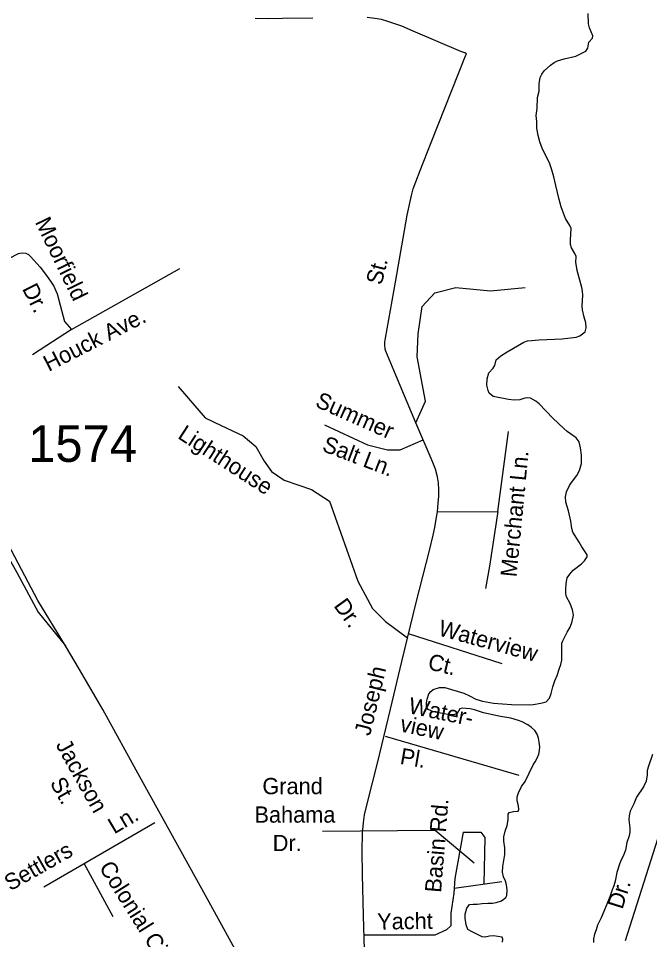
# Model space of a CAD drawing. Extents: x 1945482 to 2853149, y 66427 to 1015778.
# Drawn here: x 2333718 to 2336264, y 107724 to 111441 of the extents above; entities that cross this region are included whole.
import ezdxf

# ---------------------------------------------------------------- set-up
doc = ezdxf.new("R2010")
doc.units = 0
for name, color, linetype in [('Old_Level_10', 7, 'Continuous'), ('Old_Level_28', 7, 'Continuous'), ('Old_Level_35', 7, 'Continuous'), ('Old_Level_60', 7, 'Continuous'), ('Old_Level_8', 7, 'Continuous')]:
    doc.layers.add(name, color=color, linetype=linetype)

msp = doc.modelspace()

# ---------------------------------------------------------------- linework, layer by layer
at = {"layer": 'Old_Level_10'}
msp.add_lwpolyline([(2334944.3, 108162.2), (2335399.7, 108165.7), (2335556.9, 108033.4)], dxfattribs=at)
at = {"layer": 'Old_Level_28'}
for points in [[(2333411, 109843.3), (2333449.7, 109738.6), (2333497.9, 109615.1), (2333581.2, 109437.1), (2333711.2, 109205.2), (2333796.9, 109045.6), (2333907.8, 108909.6)], [(2333907.8, 108909.6), (2333795.6, 109092.5), (2333650.9, 109368.8), (2333610.7, 109465.3)], [(2334725.2, 107441.8), (2334479.4, 107890.6), (2334207.4, 108380.9), (2334058.4, 108653), (2333964.7, 108814.3), (2333907.8, 108909.6)]]:
    msp.add_lwpolyline(points, dxfattribs=at)
at = {"layer": 'Old_Level_35'}
msp.add_line((2336166.8, 107720.1), (2336325.6, 108220), dxfattribs=at)
for points in [[(2334905.6, 111442.2), (2334783.6, 111441), (2334726.2, 111440), (2334673.3, 111441.5)], [(2335195.6, 110125), (2335196.5, 110135.2), (2335199.1, 110150.7), (2335238.8, 110377.1), (2335285.9, 110647.8), (2335303.1, 110726.3), (2335310.9, 110753.8), (2335321.6, 110781.8), (2335338.5, 110828.1), (2335382.9, 110941.1), (2335521.1, 111290.5), (2335525.1, 111298.6), (2335519.3, 111302.6), (2335503, 111308.2), (2335310.4, 111390.2), (2335264, 111410), (2335235.7, 111419.4), (2335207.8, 111429.1), (2335181.9, 111436.3), (2335155.4, 111441.2), (2335124.4, 111444.9)], [(2333429.8, 110339), (2333658.6, 110461.6), (2333712.3, 110490.3), (2333717.8, 110492.8), (2333723.9, 110494.4), (2333735.7, 110495.2), (2333747.9, 110494.4), (2333753.3, 110491.9), (2333758.3, 110488.9), (2333766.5, 110481), (2333805, 110437.2), (2333827.4, 110409.5), (2333847.6, 110380.5), (2333860.2, 110360.6), (2333869.1, 110342.3), (2333874.2, 110330), (2333903.2, 110218.2)], [(2333903.2, 110218.2), (2333931.4, 110185.5), (2334368.3, 110431.6)], [(2335320.9, 109809.9), (2335359.8, 109896.9), (2335325.9, 110075.1), (2335330.1, 110168.5), (2335347.1, 110278.8), (2335398, 110334), (2335482.8, 110355.2), (2335622.8, 110342.5), (2335762.7, 110355.2)], [(2333931.4, 110185.5), (2333774.5, 110083.6)], [(2335116, 107591.3), (2335109.6, 107821.5), (2335105.6, 107987.4), (2335104.9, 108081.2), (2335106, 108153.5), (2335109.6, 108195.3), (2335113.9, 108228), (2335125.7, 108277.7), (2335167, 108436.2), (2335218.8, 108654.5), (2335265, 108847), (2335322.3, 109084), (2335376, 109294.5), (2335390.7, 109355.5), (2335397.3, 109386.6), (2335403.5, 109421), (2335408.6, 109450.7), (2335411.8, 109485.6), (2335414, 109512.9), (2335414.2, 109540.5), (2335412.2, 109566.7), (2335409, 109590.9), (2335400.8, 109622.7), (2335386.4, 109656.6), (2335320.9, 109809.9), (2335240.8, 110001.1), (2335199.9, 110098.9), (2335197.6, 110106.7), (2335195.6, 110125)], [(2334361.5, 109956.3), (2334471.7, 109829), (2334535.4, 109799.2), (2334624.4, 109756.8), (2334675.3, 109714.4), (2334709.2, 109654.9), (2334738.9, 109612.5), (2334789.8, 109578.6), (2334900.1, 109540.4), (2334972.2, 109493.7), (2335086.7, 109171.1), (2335146.1, 109060.8), (2335199.1, 109007.7)], [(2334952.7, 109801.8), (2335126.6, 109721.2), (2335207.1, 109699.9), (2335258, 109699.9), (2335350.3, 109741)], [(2335408.6, 109450.7), (2335652.4, 109451.2), (2335694.9, 109773.8)], [(2335652.4, 109451.2), (2335618.5, 109230.5), (2335601.6, 109141.4)], [(2335199.1, 109007.7), (2335287.9, 108941.8)], [(2335669.4, 108836.7), (2335291.8, 108957.8)], [(2335737.3, 108386.8), (2335198.7, 108543.9)], [(2333820.3, 107937), (2334268.4, 108196.3)], [(2335512.5, 108157.7), (2335478.6, 107970.9), (2335474.3, 107911.5), (2335461.6, 107830.9), (2335461.6, 107779.9), (2335444.6, 107763), (2335398, 107741.7), (2335111.8, 107741.7)], [(2335512.5, 108157.7), (2335582.9, 108157.7), (2335599.9, 108136.4), (2335595.5, 107948.1)], [(2334100.2, 107816.4), (2333983.5, 108031.4)], [(2335475.7, 107931.4), (2335667.7, 107958.2)]]:
    msp.add_lwpolyline(points, dxfattribs=at)
at = {"layer": 'Old_Level_60'}
for points in [[(2335829.7, 111216.5), (2335838.2, 111229.4), (2335864, 111252.5), (2335879.7, 111263.2), (2335893.2, 111270.3), (2335919.7, 111278.5), (2335966.7, 111289.3), (2336006.5, 111309.6), (2336015, 111320.6), (2336019.2, 111344.9), (2336034, 111361.2), (2336034.7, 111371), (2336021.2, 111402.6), (2336018.2, 111419), (2336016, 111461.6)], [(2335616.5, 109929.1), (2335612.7, 109939.3), (2335607.7, 109961.6), (2335608.7, 109987.4), (2335615.5, 110011.7), (2335633.2, 110030.4), (2335639.2, 110041.3), (2335644.5, 110063.1), (2335664.5, 110080.1), (2335689, 110096.1), (2335757, 110134.7), (2335771.7, 110140.5), (2335819, 110144.7), (2335912, 110148.5), (2335967.7, 110155.7), (2335982.2, 110160.1), (2336003.7, 110176.9), (2336008, 110193.2), (2336007.2, 110212.4), (2336000, 110236.4), (2335993, 110265), (2335992.2, 110280.5), (2335994.5, 110324.6), (2335993.7, 110340.1), (2335991.2, 110355.9), (2335972.2, 110424.2), (2335968.7, 110441), (2335966.5, 110456.4), (2335968, 110479.9), (2335962.7, 110492.1), (2335948.5, 110515.7), (2335945.7, 110528.6), (2335945, 110548.1), (2335948, 110594), (2335942.5, 110606.3), (2335925.5, 110633.4), (2335912.5, 110665.8), (2335907.2, 110680.9), (2335898.7, 110711.2), (2335886.2, 110766.8), (2335877.5, 110801.7), (2335868.2, 110834.2), (2335860, 110858), (2335832.7, 110914.2), (2335821.7, 110943.5), (2335815, 110968.2), (2335809.7, 110998.4), (2335808.7, 111024.9), (2335806, 111050.1), (2335811, 111077.3), (2335812, 111121.5), (2335819.2, 111147.7), (2335819.2, 111176.6), (2335822.5, 111203.1), (2335829.7, 111216.5)], [(2335801.7, 108567.7), (2335788, 108580.6), (2335773.5, 108591), (2335750, 108602.4), (2335735, 108608.4), (2335703.7, 108617.6), (2335663.2, 108623.9), (2335594, 108639.2), (2335558, 108651), (2335540, 108655.4), (2335508, 108658.1), (2335498.5, 108655.4), (2335487.5, 108637.1), (2335477.5, 108632), (2335465, 108631.2), (2335449.7, 108632.3), (2335421.2, 108637.3), (2335392.7, 108643.4), (2335371.2, 108653.3), (2335364.2, 108661.5), (2335363.7, 108677.6), (2335367.2, 108694.4), (2335373.5, 108715.8), (2335381, 108725.7), (2335391, 108733.1), (2335416.2, 108741.2), (2335437.5, 108742), (2335514.2, 108718.7), (2335537.5, 108708.1), (2335562.5, 108694.3), (2335590, 108686.7), (2335635, 108678.3), (2335707.5, 108673), (2335778.5, 108672), (2335794, 108673.4), (2335825, 108678), (2335847, 108684.2), (2335859.7, 108698.1), (2335867, 108717.4), (2335874.2, 108744.1), (2335882, 108768.1), (2335891.7, 108789.4), (2335899.7, 108815.3), (2335906.7, 108833.8), (2335909.7, 108852.1), (2335909.5, 108891.1), (2335910.2, 108919.7), (2335913.7, 108929.9), (2335931.5, 108964.6), (2335943.5, 108985.3), (2335952.2, 109008.1), (2335956.5, 109033.7), (2335953.5, 109055.1), (2335943.5, 109080.7), (2335929.5, 109107.3), (2335926.7, 109121), (2335926.5, 109137.5), (2335927.5, 109160.9), (2335932.2, 109183.5), (2335942.2, 109198.7), (2335956, 109214.3), (2335990, 109240.5), (2336001.5, 109252.3), (2336012.5, 109268.4), (2336012.2, 109276.1), (2335990.7, 109308.5), (2335980.5, 109328.2), (2335955, 109368.7), (2335950, 109383.5), (2335946, 109412.6), (2335937, 109453.8), (2335926.2, 109489.2), (2335924.5, 109510.8), (2335929.2, 109531), (2335941, 109555.9), (2335949.2, 109569.2), (2335970, 109596.6), (2335982, 109617.7), (2335989.7, 109645.4), (2335989.5, 109678.5), (2335986, 109708.8), (2335980, 109732.8), (2335967.5, 109749), (2335945.5, 109765.2), (2335931.7, 109773.8), (2335917.5, 109786.6), (2335873.5, 109828.7), (2335818, 109885.7), (2335805.2, 109896.3), (2335783.2, 109908.7), (2335771.7, 109910.1), (2335761, 109908.3), (2335740.2, 109902.2), (2335717.2, 109901.5), (2335694.5, 109903.3), (2335633.5, 109915.2), (2335616.5, 109929.1)], [(2335671, 107714.3), (2335672.5, 107725.6), (2335669.5, 107733.4), (2335635, 107739.5), (2335618.5, 107737.7), (2335600.2, 107734.3), (2335589, 107735.4), (2335564.7, 107748), (2335545, 107756.7), (2335531.5, 107765.5), (2335524.5, 107784), (2335520, 107810.8), (2335520.5, 107827.1), (2335527, 107851.5), (2335538, 107865.4), (2335552, 107866.7), (2335569, 107867), (2335589, 107869.9), (2335611.5, 107871.8), (2335630, 107871.8), (2335645.7, 107873.4), (2335666.7, 107880.9), (2335684.7, 107893.4), (2335688.7, 107902.1), (2335690, 107924.4), (2335687.5, 107945.5), (2335682.5, 107960.4), (2335674.5, 107977), (2335670.5, 107996.2), (2335671.7, 108019.4), (2335679.5, 108067.2), (2335679.7, 108094.3), (2335676, 108122), (2335676, 108138.3), (2335681.7, 108161.6), (2335689, 108184.9), (2335693.5, 108208.1), (2335693, 108229.7), (2335697.2, 108236.9), (2335714.7, 108241), (2335733.5, 108243), (2335736.7, 108249.3), (2335735, 108264), (2335730.2, 108284.6), (2335730.5, 108300.7), (2335735, 108316.1), (2335747.5, 108342.4), (2335762, 108361.7), (2335794, 108429.2), (2335802, 108442), (2335810, 108456.9), (2335816.7, 108472), (2335819.5, 108486.6), (2335820.7, 108502.3), (2335819, 108520.5), (2335816, 108537.6), (2335811.2, 108552.9), (2335801.7, 108567.7)], [(2336276, 108470.9), (2336259.5, 108424.4), (2336255, 108406.1), (2336254.5, 108388.4), (2336250.5, 108363.4), (2336240, 108340.4), (2336211.7, 108298.9), (2336201, 108272.3), (2336193.5, 108258.8), (2336186.2, 108242.9), (2336182.2, 108224), (2336181, 108207.3)], [(2336181, 108207.3), (2336184, 108174.9), (2336184.2, 108157.6), (2336182, 108142.3), (2336172, 108115.7), (2336167.2, 108085.1), (2336157, 108061.2), (2336149.2, 108045.5), (2336142.7, 108028.8), (2336132.5, 107995.6), (2336125.5, 107959.3), (2336120, 107941.5), (2336113.5, 107924.9), (2336103.7, 107896.1), (2336080, 107837.8), (2336068.5, 107811.9), (2336054, 107782), (2336048, 107764.2), (2336042.5, 107745.6), (2336038.5, 107727.6), (2336037.5, 107712.3)]]:
    msp.add_lwpolyline(points, dxfattribs=at)

# ---------------------------------------------------------------- texts
at = {"layer": 'Old_Level_10'}
for s, height, rotation, p in [('Moorfield', 65.62, 295.9432, (2333783.1, 110619.6)), ('St.', 65.62, 75.6843, (2335182.5, 110362.4)), ('Dr.', 65.62, 296.7805, (2333731.3, 110351)), ('Houck Ave.', 65.62, 27.1214, (2333839.9, 110014.5)), ('Summer', 65.62, 336.032, (2334911, 109876.7)), ('Lighthouse', 65.62, 326.9529, (2334356.4, 109749.5)), ('Salt Ln.', 65.62, 339.208, (2334939.1, 109696.9)), ('Merchant Ln.', 65.617, 84.5184, (2335727.4, 109185)), ('Dr.', 65.62, 305.8785, (2334987.3, 109071.1)), ('Waterview ', 65.62, 344.7649, (2335407.2, 108952.5)), ('Ct.', 65.62, 346.5263, (2335365.7, 108815.8)), ('Joseph', 65.62, 76.4971, (2335136.2, 108543.5)), ('Water-', 65.62, 348.2429, (2335287.7, 108638.4)), ('view', 65.62, 348.2429, (2335253.7, 108564.8)), ('Jackson ', 65.62, 299.1545, (2333866.5, 108510.1)), ('Pl.', 65.62, 350.1808, (2335254.2, 108433.5)), ('St.', 65.62, 299.1545, (2333843, 108357)), ('Basin Rd.', 65.62, 85.354, (2335422.6, 107911.9)), ('Ln.', 65.62, 30.7218, (2334104.2, 108148.2)), ('Settlers', 65.62, 29.6256, (2333684.6, 107918.5)), ('Colonial Cir.', 65.617, 302.2561, (2334040.8, 108015.4)), ('Dr.', 65.62, 72.3745, (2336154.3, 107843.4)), ('Yacht', 65.62, 0.841, (2335165.5, 107764.4))]:
    msp.add_text(s, height=height, rotation=rotation, dxfattribs=at).set_placement(p)
for s, p in [('   Grand ', (2334628.7, 108310.9)), ('   Bahama', (2334596.8, 108196)), ('Dr.', (2334743.6, 108081.2))]:
    msp.add_text(s, height=65.62, dxfattribs=at).set_placement(p)
at = {"layer": 'Old_Level_8'}
msp.add_text('1574', height=147.64, dxfattribs=at).set_placement((2333756.9, 109651.9))

doc.saveas('drawing.dxf')
